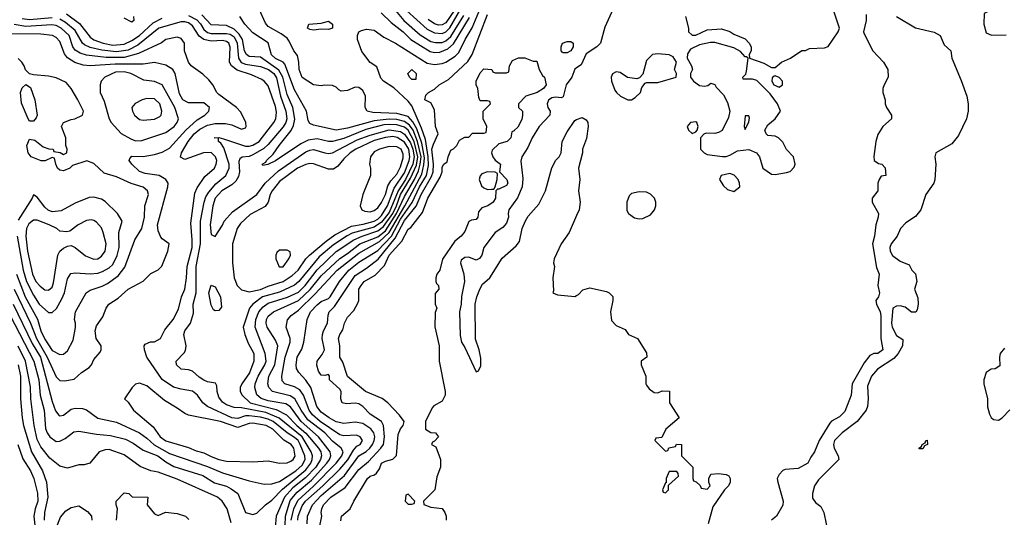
# Model space of a CAD drawing. Header units: inches. Extents: x 1793389 to 1900389, y 320802 to 470796.
# Tile 278 of 656: x 1837058 to 1842260, y 396764 to 399394. Entities that reach past the tile are written whole.
import ezdxf

# ---------------------------------------------------------------- set-up
doc = ezdxf.new("R2010")
doc.units = ezdxf.units.IN
doc.header["$MEASUREMENT"] = 0
doc.layers.add('B8339', color=7, linetype='Continuous')
doc.layers.add('B8349', color=7, linetype='Continuous')

msp = doc.modelspace()

# ---------------------------------------------------------------- linework, layer by layer
at = {"layer": 'B8339', "color": 2}
for points, elevation in [([(1838527.9, 396750), (1838529.8, 396770), (1838550, 396824.9), (1838567.4, 396850), (1838659.8, 396930), (1838750, 397018.3), (1838792.1, 397067.9), (1838820.8, 397119.2), (1838839.7, 397140.3), (1838856, 397150), (1838869.3, 397170), (1838857.2, 397190), (1838837.7, 397197.7), (1838770, 397194.3), (1838750, 397200.5), (1838645.1, 397270), (1838605.6, 397305.6), (1838587.4, 397330), (1838556.4, 397410), (1838537.6, 397437.6), (1838510, 397454.7), (1838459, 397470), (1838444.9, 397484.9), (1838442.4, 397510), (1838461, 397610), (1838486.6, 397690), (1838486, 397710), (1838465.6, 397770), (1838472.9, 397807.1), (1838492, 397830), (1838530, 397858.7), (1838616.6, 397943.4), (1838735.8, 398070), (1838850, 398160.2), (1838959, 398221), (1839010.3, 398269.7), (1839092.5, 398410), (1839182, 398578), (1839193.1, 398626.9), (1839195.9, 398664.1), (1839181.8, 398741.8), (1839156.7, 398816.7), (1839134.6, 398854.6), (1839110, 398882.7), (1839050, 398898.7), (1838923.3, 398903.3), (1838894, 398910), (1838883.7, 398930), (1838885.1, 398990), (1838870, 399019.3), (1838850, 399035.1), (1838830, 399038), (1838790, 399019), (1838756.4, 399016.4), (1838743.1, 399023.1), (1838730, 399038), (1838710, 399046), (1838668, 399048), (1838650, 399044), (1838610, 399049.2), (1838550, 399089.2), (1838534.5, 399130), (1838533.3, 399170), (1838525.2, 399205.2), (1838506, 399230), (1838481, 399281), (1838470, 399296), (1838439.7, 399319.7), (1838370, 399358), (1838356.1, 399376.1), (1838322.7, 399450)], 218), ([(1838577.4, 396730), (1838578, 396770), (1838604.4, 396830), (1838650, 396879.1), (1838774.1, 396985.9), (1838849.9, 397090.1), (1838887.5, 397112.5), (1838906.9, 397130), (1838922.3, 397150), (1838930.9, 397170), (1838933.3, 397190), (1838928.2, 397210), (1838912.8, 397232.8), (1838870, 397260.5), (1838830, 397267.6), (1838770, 397260.5), (1838730, 397269.7), (1838692, 397290), (1838650, 397320.5), (1838627.3, 397350), (1838595.4, 397450), (1838570, 397489.6), (1838532.3, 397530), (1838520.9, 397550), (1838518, 397570), (1838524.5, 397610), (1838547.9, 397652.1), (1838559.5, 397690), (1838577.2, 397810), (1838594.5, 397850), (1838630, 397888), (1838650, 397904.9), (1838690, 397920.7), (1838698, 397930), (1838747, 398010), (1838797.4, 398070), (1838850, 398112.7), (1838950, 398173.6), (1839021.6, 398250), (1839070, 398340.6), (1839131.4, 398428.6), (1839169.9, 398510.1), (1839206.3, 398570), (1839217.3, 398622.7), (1839216.4, 398670), (1839201.5, 398761.5), (1839181.3, 398821.3), (1839130, 398938), (1839110, 398962.9), (1839034, 399034), (1838979.3, 399070), (1838965.6, 399085.6), (1838944, 399144), (1838910, 399168), (1838865.6, 399225.6), (1838842, 399290), (1838842, 399310), (1838848.7, 399330), (1838863.2, 399336.8), (1838890, 399344), (1838930, 399338), (1838980.8, 399300.8), (1839044, 399270), (1839210, 399164.9), (1839250, 399157.1), (1839290, 399162.4), (1839310, 399170.4), (1839358.7, 399201.3), (1839378.7, 399221.3), (1839411.1, 399290), (1839449.1, 399350.9), (1839501.5, 399478.5)], 214), ([(1838967.7, 399430), (1839019.6, 399379.6), (1839084.4, 399330), (1839123.8, 399290), (1839225.6, 399225.6), (1839250, 399220.2), (1839278, 399222), (1839320.3, 399239.7), (1839350, 399265.7), (1839434.1, 399405.9)], 218), ([(1839043.1, 399443.1), (1839087, 399390), (1839173.4, 399313.4), (1839230, 399279.6), (1839253.8, 399273.8), (1839290, 399273.8), (1839310, 399282), (1839335.2, 399304.8), (1839404.4, 399415.6)], 222), ([(1839102.1, 399442.1), (1839210, 399344.2), (1839250, 399324), (1839290, 399320.2), (1839310, 399329.1), (1839330, 399351.6), (1839389.3, 399450.7)], 226), ([(1839355.3, 399444.7), (1839310, 399377.7), (1839290, 399366.5), (1839270, 399365.5), (1839250, 399372.6), (1839215.1, 399395.1)], 230), ([(1837006.5, 397830), (1837132.4, 397590), (1837158, 397490), (1837165.2, 397410), (1837186.3, 397330), (1837193.5, 397233.5), (1837202.4, 397210), (1837216.3, 397190), (1837250, 397164.9), (1837270, 397167.3), (1837298.3, 397181.7), (1837344.1, 397215.9), (1837370, 397218.8), (1837462.9, 397202.9), (1837536.9, 397196.9), (1837616.5, 397176.5), (1837657, 397157), (1837710, 397119.5), (1837787.3, 397090), (1837830, 397057.6), (1837872.9, 397032.9), (1838026.1, 396986.1), (1838086.2, 396946.2), (1838150, 396928.5), (1838175.4, 396915.4), (1838210.5, 396890), (1838250.6, 396790.6), (1838290, 396778.8), (1838310, 396786), (1838356, 396830), (1838390, 396855.5), (1838446.1, 396913.9), (1838570, 397014.7), (1838596.5, 397050), (1838603.1, 397070), (1838604.2, 397090), (1838598.5, 397110), (1838549.8, 397190), (1838428.1, 397288.1), (1838357.9, 397317.9), (1838230, 397342.7), (1838190, 397345.1), (1838150, 397358.7), (1838130, 397372.3), (1838110, 397399), (1838100.9, 397430), (1838099.3, 397459.3), (1838092.9, 397472.9), (1838050, 397480.9), (1838030, 397489.4), (1838005.3, 397505.3), (1837970, 397537.2), (1837950, 397543.7), (1837910, 397546.6), (1837886.6, 397570), (1837885.2, 397590), (1837927, 397633), (1837934.2, 397645.8), (1837937, 397670), (1837924.5, 397730), (1837929.5, 397750), (1837959.6, 397790), (1837976.1, 397843.9), (1837975.1, 397890), (1837989.7, 397950), (1837990.9, 398090), (1838012.1, 398210), (1838012.1, 398330), (1838032.1, 398430), (1838041.7, 398458.3), (1838057.3, 398482.7), (1838093.5, 398526.5), (1838147.3, 398570), (1838165.1, 398610), (1838164.4, 398630), (1838136.9, 398716.9), (1838120.9, 398740.9), (1838108.7, 398750), (1838107.3, 398767.3), (1838086, 398770), (1838109, 398771), (1838135.3, 398764.7), (1838250, 398726.3), (1838270, 398724.9), (1838290, 398730.3), (1838323.6, 398750), (1838400.7, 398850), (1838411.3, 398870), (1838414.2, 398905.8), (1838410, 398935.3), (1838370, 399044), (1838350, 399069.3), (1838337.2, 399077.2), (1838282.7, 399102.7), (1838207, 399127), (1838176.2, 399150), (1838165.6, 399170), (1838169.6, 399249.6), (1838162.9, 399270), (1838150, 399278.9), (1838130, 399283.5), (1838070, 399280.4), (1838030, 399289.7), (1838006.7, 399306.7), (1837970, 399361.3), (1837950, 399376.8), (1837930, 399383.1), (1837910, 399383.1), (1837793, 399350), (1837681.5, 399258.5), (1837630, 399233.3), (1837570, 399225), (1837492.3, 399232.3), (1837430, 399246.2), (1837400.9, 399260.9), (1837389.7, 399270), (1837350, 399336.9), (1837300, 399380), (1837270, 399397.4)], 234), ([(1837230, 399403.7), (1837110, 399393.3), (1837070, 399398.5)], 234), ([(1837304.7, 399424.7), (1837374.2, 399374.2), (1837430, 399301.3), (1837450, 399288.4), (1837498, 399270), (1837550, 399258.9), (1837610, 399264.8), (1837650, 399283.5), (1837690, 399311.1), (1837762.4, 399377.6), (1837810, 399402.3)], 230), ([(1837658.8, 399410), (1837661, 399390), (1837650, 399381.2), (1837610, 399402.7)], 226), ([(1837950, 399415.7), (1837993.6, 399393.6), (1838012.3, 399372.3), (1838030, 399342), (1838050, 399326.4), (1838070, 399321.2), (1838150, 399321.5), (1838170, 399316.8), (1838190, 399302.7), (1838206.5, 399270), (1838214.5, 399190), (1838228.4, 399168.4), (1838250, 399159.3), (1838330, 399146.6), (1838373, 399130), (1838399.8, 399110), (1838413.7, 399086.3), (1838435.9, 398990), (1838463.5, 398910), (1838468.5, 398870), (1838463.1, 398850), (1838450, 398828.5), (1838370, 398733.7), (1838346.9, 398713.1), (1838290, 398679), (1838270, 398671.6), (1838233.3, 398666.7), (1838221.1, 398658.9), (1838215.9, 398644.1), (1838219.7, 398590), (1838214.2, 398565.8), (1838200.1, 398539.9), (1838179.3, 398520.7), (1838125.6, 398490), (1838089.7, 398450), (1838078, 398410), (1838064.2, 398310), (1838070, 398258), (1838090, 398248), (1838130, 398308.7), (1838137.3, 398330), (1838181.8, 398378.2), (1838310, 398469.6), (1838354, 398530), (1838425.1, 398594.9), (1838570, 398695.8), (1838590, 398705.1), (1838610, 398708), (1838670, 398689.6), (1838690, 398686.3), (1838710, 398689.7), (1838841.6, 398758.4), (1838910, 398784.6), (1839010, 398811.4), (1839070, 398803.5), (1839090, 398789.8), (1839123, 398743), (1839135, 398710), (1839142, 398670), (1839134.8, 398630), (1839096.2, 398550), (1839056.9, 398490), (1839010, 398374.7), (1838970, 398323.8), (1838930, 398298), (1838814.9, 398265.1), (1838788, 398252), (1838716.4, 398203.6), (1838640, 398140), (1838532.6, 398010), (1838510, 397990.3), (1838430, 397953.8), (1838340.7, 397930), (1838288.7, 397891.3), (1838271.6, 397870), (1838238.4, 397770), (1838247, 397730), (1838264.2, 397684.2), (1838294.7, 397630), (1838295.1, 397590), (1838272.5, 397527.5), (1838231.8, 397470), (1838222.7, 397450), (1838222.7, 397430), (1838232.3, 397410), (1838276.2, 397370), (1838413.5, 397333.5), (1838466.7, 397306.7), (1838522, 397250), (1838569.4, 397209.4), (1838636.8, 397130), (1838648.6, 397110), (1838652.1, 397090), (1838646.4, 397070), (1838622.4, 397030), (1838567.8, 396972.2), (1838500.6, 396919.4), (1838456.4, 396870), (1838413, 396770), (1838407.8, 396710)], 230), ([(1838460.8, 396720.8), (1838462, 396770), (1838487.5, 396852.5), (1838523.1, 396896.9), (1838599, 396961), (1838680.4, 397050), (1838695.1, 397070), (1838701.7, 397090), (1838698.3, 397110), (1838636.4, 397190), (1838545.6, 397270), (1838489, 397349), (1838463.8, 397363.8), (1838370, 397380.3), (1838333.1, 397393.1), (1838311.1, 397411.1), (1838299.7, 397450), (1838302, 397470), (1838317.7, 397510), (1838353.7, 397570), (1838360.4, 397590), (1838354.7, 397630), (1838301.7, 397770), (1838305.3, 397810), (1838320.4, 397850), (1838343.3, 397876.7), (1838370, 397895.6), (1838473, 397927), (1838530, 397953.8), (1838566.4, 397990), (1838630, 398071.6), (1838730, 398169), (1838823.6, 398230), (1838867.6, 398250), (1838950, 398277.6), (1838979.1, 398300.9), (1839030, 398370.2), (1839049.4, 398410), (1839070, 398470.2), (1839123.1, 398556.9), (1839154.1, 398625.9), (1839160.8, 398670), (1839141.4, 398750), (1839110, 398809.8), (1839090, 398826.5), (1839050, 398838.1), (1839010, 398840.9), (1838982.4, 398837.6), (1838886.6, 398813.4), (1838770, 398766.6), (1838710, 398749.7), (1838690, 398749.7), (1838630, 398764.4), (1838582.2, 398757.8), (1838542.6, 398737.4), (1838410, 398647.3), (1838368.7, 398628.7), (1838343.1, 398623.1), (1838338, 398630), (1838359, 398641), (1838362, 398650), (1838396.9, 398683.1), (1838427.8, 398730), (1838491.8, 398808.2), (1838504.4, 398835.6), (1838511.9, 398868.1), (1838501.5, 398930), (1838470, 398999.3), (1838448.1, 399090), (1838427.6, 399127.6), (1838330, 399196.2), (1838270, 399199.7), (1838255.6, 399210), (1838246, 399230), (1838235.3, 399290), (1838217.8, 399317.8), (1838190, 399343.9), (1838150, 399364), (1838070, 399366.9), (1838020.2, 399420.2)], 226), ([(1838491.6, 396750), (1838505.7, 396810), (1838526.6, 396853.4), (1838610, 396929.1), (1838729.8, 397050), (1838760.5, 397090), (1838767.6, 397110), (1838757, 397130), (1838710, 397166.6), (1838669.7, 397210), (1838579.4, 397279.4), (1838544.1, 397330), (1838510.7, 397390.7), (1838486, 397406), (1838392.7, 397430), (1838373.6, 397450), (1838368, 397470), (1838374.3, 397510), (1838405.7, 397570), (1838421.6, 397670), (1838410, 397701.2), (1838365.6, 397770), (1838359.6, 397790), (1838361.6, 397810), (1838370, 397826.8), (1838399.3, 397850), (1838530, 397910.2), (1838592.2, 397967.8), (1838650, 398040.9), (1838748.4, 398131.6), (1838790, 398158.5), (1838855.1, 398210), (1838950, 398247.1), (1838990, 398278), (1839049.4, 398370), (1839090, 398460.2), (1839142.8, 398550), (1839164.3, 398595.7), (1839173.7, 398630), (1839178, 398670), (1839160.1, 398750), (1839136.4, 398810), (1839116.9, 398836.9), (1839090, 398856.2), (1839050, 398866.3), (1839010, 398868.5), (1838930, 398859.8), (1838790, 398821.1), (1838730, 398809.7), (1838610, 398836), (1838590, 398845.2), (1838581.5, 398861.5), (1838572.3, 398910), (1838510, 399023.7), (1838458.9, 399158.9), (1838449.7, 399169.7), (1838410, 399189.7), (1838388.9, 399208.9), (1838371.1, 399271.1), (1838290, 399324.5), (1838246.6, 399370), (1838220.7, 399410)], 222), ([(1838641.7, 396710), (1838654.7, 396770), (1838651.3, 396790), (1838654.7, 396810), (1838663.5, 396830), (1838701.6, 396870), (1838778.2, 396921.8), (1838850, 397016.4), (1838900.1, 397059.9), (1838966, 397130), (1838979.7, 397150), (1838985.4, 397190), (1838979.6, 397250), (1838969.4, 397270), (1838908.8, 397308.8), (1838870, 397349.5), (1838850, 397363.6), (1838830, 397367.8), (1838784.8, 397364.8), (1838762, 397370), (1838755.1, 397390), (1838756.4, 397430), (1838750, 397442), (1838695.1, 397490), (1838695.1, 397510), (1838690, 397519), (1838670, 397514), (1838650, 397515.3), (1838637, 397537), (1838628.1, 397568.1), (1838629.7, 397590), (1838655.2, 397624.8), (1838667.4, 397650), (1838655.6, 397710), (1838657.3, 397730), (1838662.3, 397750), (1838683.5, 397790), (1838687.2, 397832.8), (1838693.6, 397850), (1838720.9, 397879.1), (1838830, 398042.6), (1838890, 398080.3), (1838951.1, 398128.9), (1839041, 398239), (1839090, 398333.4), (1839151.7, 398408.3), (1839178.6, 398470), (1839234, 398566), (1839242.2, 398590), (1839244.9, 398630), (1839236.1, 398710), (1839243.5, 398736.5), (1839269.4, 398790), (1839254.5, 398830), (1839250, 398918), (1839230, 398955.3), (1839198, 398970), (1839204, 398996), (1839218, 399010), (1839250, 399026.8), (1839274, 399050), (1839322.9, 399077.1), (1839426.1, 399173.9), (1839447.8, 399210), (1839530, 399421)], 210), ([(1837022.8, 397890), (1837122.8, 397682.8), (1837168.2, 397610), (1837230, 397376), (1837247.6, 397327.6), (1837264.9, 397304.9), (1837270, 397300.7), (1837290, 397304.9), (1837330, 397336), (1837350, 397341), (1837390, 397339.1), (1837410, 397333), (1837470, 397287.7), (1837570, 397266.4), (1837690, 397210.4), (1837730, 397182.4), (1837767.7, 397147.7), (1837850, 397101.3), (1838050, 397032.7), (1838130, 396998.7), (1838270, 396957.1), (1838350, 396938.8), (1838390, 396940.5), (1838430, 396954), (1838517.4, 397010), (1838550, 397040.3), (1838565.6, 397070), (1838563.8, 397090), (1838539.8, 397150), (1838528.6, 397170), (1838510, 397185.8), (1838471.1, 397211.1), (1838397.7, 397270), (1838370, 397283.2), (1838330, 397293.7), (1838270, 397301.1), (1838250, 397301.4), (1838210, 397286.2), (1838179.3, 397290), (1838049.2, 397350), (1838026, 397370), (1837998, 397410), (1837970, 397431.8), (1837910, 397440.7), (1837870, 397452), (1837810, 397492.7), (1837729.3, 397610), (1837717.2, 397650), (1837715.3, 397670), (1837721.2, 397678.8), (1837749.1, 397690.9), (1837770, 397691), (1837802, 397710), (1837824.1, 397755.9), (1837869.2, 397810), (1837896.3, 397863.7), (1837912.8, 397930), (1837929.6, 397970), (1837939.7, 398030), (1837942, 398090), (1837968.2, 398190), (1837969.7, 398230), (1837961.7, 398318.3), (1837982.4, 398477.6), (1837995.1, 398504.9), (1838035.1, 398564.9), (1838086.6, 398610), (1838096.2, 398630), (1838098.7, 398650), (1838091.6, 398670), (1838070, 398691.5), (1838028.7, 398691.3), (1837930, 398656), (1837907.2, 398667.2), (1837912.7, 398690), (1837948.2, 398750), (1837978.9, 398790), (1838010, 398815.6), (1838050, 398836.1), (1838090, 398845.2), (1838145.1, 398845.1), (1838178, 398838), (1838230, 398816), (1838250, 398822), (1838254, 398830), (1838253.2, 398850), (1838225.6, 398905.6), (1838204, 398930), (1838110, 398999.3), (1838099.3, 399010), (1838079, 399050), (1838056.5, 399076.5), (1838026, 399106), (1837964, 399150), (1837949, 399170), (1837928, 399230), (1837928, 399270), (1837910, 399295.3), (1837890, 399302), (1837830, 399288.7), (1837807.7, 399272.3), (1837685.4, 399214.6), (1837610, 399193.5), (1837514.3, 399194.3), (1837410, 399206.2), (1837377.1, 399217.1), (1837350, 399233.3), (1837337.7, 399250), (1837318.3, 399310), (1837276.3, 399350), (1837250, 399363.9), (1837227.4, 399367.4), (1837090, 399357.7), (1837029, 399369)], 238), ([(1837029.2, 397970), (1837115.5, 397790), (1837145.6, 397710), (1837202.9, 397610), (1837250, 397506.8), (1837270, 397487.7), (1837294.2, 397485.8), (1837346, 397494), (1837384, 397530), (1837424.8, 397555.2), (1837437.2, 397570), (1837450, 397598), (1837483.1, 397636.9), (1837488.7, 397650), (1837488.7, 397670), (1837461.2, 397710), (1837456, 397750), (1837464.1, 397775.9), (1837496.5, 397823.5), (1837514, 397870), (1837529.2, 397890), (1837577.2, 397922.8), (1837630, 397970.7), (1837710, 398012), (1837750, 398052), (1837790, 398072), (1837808.9, 398091.1), (1837841.2, 398170), (1837848, 398210), (1837810, 398235.3), (1837804.1, 398244.1), (1837790, 398278), (1837785.1, 398310), (1837840.9, 398510), (1837842.7, 398530), (1837829.2, 398550), (1837794, 398570), (1837720.7, 398580.7), (1837690, 398592), (1837649.4, 398630), (1837636, 398650), (1837640.1, 398659.9), (1837650, 398672.4), (1837710, 398670.4), (1837770, 398681.3), (1837810, 398694.4), (1837850, 398714.4), (1837935.1, 398810), (1837995.5, 398864.5), (1838036, 398890), (1838057.2, 398910), (1838061.2, 398930), (1838030, 398954), (1837950, 398954), (1837919.3, 398970), (1837901.7, 399001.7), (1837878.4, 399110), (1837866, 399130), (1837830, 399153.6), (1837770, 399167.6), (1837710, 399159.7), (1837561.5, 399158.5), (1837429.5, 399149.5), (1837392.9, 399152.9), (1837348.2, 399168.2), (1837310, 399192), (1837293.7, 399213.7), (1837270, 399279.3), (1837250, 399300.7), (1837231, 399311), (1837170, 399318), (1837010, 399318.7)], 242), ([(1837040.7, 398050), (1837087.1, 397930), (1837151.1, 397811.1), (1837170.2, 397750.2), (1837190, 397706), (1837230, 397646), (1837270, 397625.5), (1837290, 397626.8), (1837310, 397644.7), (1837340.1, 397699.9), (1837352.1, 397767.9), (1837352.3, 397790), (1837346.6, 397810), (1837352, 397850), (1837409.3, 397950), (1837430, 397965.5), (1837494.2, 397985.8), (1837520.8, 397999.2), (1837578.7, 398041.3), (1837613.4, 398086.6), (1837665.6, 398230), (1837702.4, 398290), (1837716.3, 398350), (1837719.5, 398410), (1837738, 398470), (1837732.7, 398490), (1837709.5, 398509.5), (1837647.5, 398527.5), (1837570, 398564), (1837503.7, 398583.7), (1837450, 398634), (1837412.7, 398647.3), (1837336.9, 398623.1), (1837322, 398610), (1837290, 398595.3), (1837270, 398598), (1837258, 398610), (1837248, 398630), (1837242, 398662), (1837230, 398666), (1837191.6, 398648.4), (1837171.6, 398648.4), (1837118, 398670), (1837102, 398690), (1837095.3, 398730), (1837110, 398762), (1837138, 398758), (1837182, 398722), (1837211.6, 398711.6), (1837234, 398710), (1837238, 398698), (1837271.6, 398691.6), (1837290, 398682), (1837306, 398690), (1837308, 398710), (1837302, 398730), (1837301.2, 398770), (1837279, 398830), (1837290, 398850.8), (1837330, 398867.3), (1837349.4, 398870.6), (1837388.7, 398890), (1837394, 398910), (1837365.2, 398970), (1837329.4, 399030), (1837302.9, 399062.9), (1837250, 399086.6), (1837210, 399095.1), (1837130, 399102), (1837108.7, 399108.7), (1837089, 399129), (1837082, 399150), (1837068.7, 399170), (1837050, 399188.7)], 246), ([(1838754, 396746), (1838758, 396770), (1838804, 396810), (1838822.7, 396850), (1838896, 396970), (1838910, 396982), (1838931.7, 396988.3), (1838942.9, 396997.1), (1838958.7, 397021.3), (1838970, 397050.6), (1838990, 397060.7), (1839029.1, 397070.9), (1839048.9, 397091.1), (1839057.5, 397202.5), (1839070, 397231.3), (1839084, 397250), (1839088.7, 397270), (1839064.1, 397304.1), (1839002, 397370), (1838972.1, 397392.1), (1838884, 397430), (1838790, 397508), (1838764.7, 397584.7), (1838749, 397610), (1838749.2, 397670), (1838742, 397710), (1838748.7, 397730), (1838764.7, 397755.3), (1838774, 397790), (1838790, 397822), (1838822.7, 397857.3), (1838844.7, 397895.3), (1838849, 397910), (1838849.3, 397970), (1838861.2, 397990), (1838877.2, 398010), (1838935.9, 398044.1), (1838984.7, 398095.3), (1839010, 398150.3), (1839076.3, 398223.7), (1839110, 398286.8), (1839124.1, 398295.9), (1839185.1, 398374.9), (1839214.5, 398450), (1839278.7, 398561.3), (1839289.6, 398590), (1839290, 398614), (1839298, 398630), (1839316.5, 398643.5), (1839321.2, 398670), (1839335.3, 398704.7), (1839350, 398712), (1839368, 398730), (1839382, 398758), (1839410, 398774), (1839430, 398774), (1839450, 398794), (1839510, 398794), (1839522, 398798), (1839526, 398830), (1839506, 398870), (1839506, 398910), (1839546, 398950), (1839542, 398962), (1839530, 398966), (1839490, 398966), (1839483.1, 398983.1), (1839478, 399030), (1839468.7, 399050), (1839468.7, 399070), (1839490, 399114), (1839510, 399134), (1839551.6, 399131.6), (1839558, 399118), (1839570, 399114), (1839630, 399114), (1839642, 399118), (1839646, 399150), (1839662, 399178), (1839692.7, 399192.7), (1839727.3, 399192.7), (1839770, 399174), (1839790, 399174), (1839802, 399130), (1839819.6, 399099.6), (1839831, 399091), (1839838.8, 399050), (1839824.7, 399030), (1839791.3, 399010), (1839732, 398990), (1839694, 398950), (1839694, 398930), (1839714, 398910), (1839714, 398890), (1839710, 398866), (1839690, 398826), (1839671.1, 398808.9), (1839670, 398806), (1839658, 398802), (1839652, 398770), (1839634, 398750), (1839590, 398738), (1839554.8, 398705.2), (1839550.8, 398690), (1839557.3, 398670), (1839570, 398651), (1839598, 398630), (1839592, 398590), (1839631, 398550), (1839636, 398530), (1839630, 398518), (1839590, 398498), (1839582, 398498), (1839574, 398490), (1839571.3, 398450), (1839558.8, 398430), (1839531, 398410), (1839499.6, 398400.4), (1839481, 398379), (1839478, 398350), (1839470, 398338), (1839444.7, 398335.3), (1839431.6, 398328.4), (1839410, 398275.3), (1839390, 398249.4), (1839355.9, 398224.1), (1839291.1, 398128.9), (1839278, 398070), (1839261, 398050), (1839256, 398030), (1839256, 398010), (1839259.6, 397999.6), (1839271.3, 397990), (1839272, 397970), (1839252.7, 397947.3), (1839252, 397890), (1839262, 397870), (1839252.7, 397847.3), (1839251.1, 397771.1), (1839274.8, 397670), (1839274.8, 397590), (1839306, 397430), (1839306, 397410), (1839290, 397378), (1839246.4, 397353.6), (1839236.9, 397343.1), (1839202, 397270), (1839202, 397230), (1839230, 397212), (1839254, 397210), (1839271.3, 397190), (1839250, 397166), (1839238, 397162), (1839234, 397150), (1839256, 397136), (1839274.8, 397090), (1839281, 397070), (1839281, 397030), (1839262.5, 396977.5), (1839251, 396910), (1839192, 396850), (1839192.7, 396832.7), (1839230, 396818), (1839290, 396811.3), (1839304.7, 396790), (1839310.6, 396770.6), (1839310.7, 396750)], 206), ([(1840000, 399139.1), (1839990, 399132.3), (1839975.5, 399090), (1839944.4, 399050), (1839930, 398986), (1839918.8, 398981.2), (1839890, 398984.5), (1839870, 398981.3), (1839851.9, 398968.1), (1839844.9, 398950), (1839848.4, 398930), (1839860.5, 398910), (1839858.8, 398890), (1839801.6, 398830), (1839766, 398770), (1839742, 398718), (1839710.7, 398670), (1839705.8, 398645.8), (1839715.6, 398555.6), (1839712.4, 398510), (1839687.7, 398452.3), (1839641.6, 398390), (1839638, 398370), (1839640.5, 398350), (1839630, 398319), (1839610, 398296), (1839570, 398269), (1839510.8, 398190), (1839498.8, 398150), (1839487.5, 398132.5), (1839470, 398124), (1839430, 398138.7), (1839410, 398138), (1839390, 398124), (1839386, 398110), (1839404, 398050), (1839407.3, 398010), (1839391.1, 397931.1), (1839390.8, 397890), (1839380.7, 397850), (1839384.5, 397724.5), (1839391.3, 397690), (1839410, 397662), (1839470, 397534), (1839482, 397538), (1839494.6, 397565.4), (1839494.6, 397605.4), (1839485.2, 397650), (1839465.6, 397705.6), (1839464, 397890), (1839473.2, 397930), (1839489.3, 397970.7), (1839503.7, 397996.3), (1839542, 398030), (1839607, 398133), (1839680.2, 398199.8), (1839698, 398222), (1839713.2, 398290), (1839729.5, 398330.5), (1839744.8, 398355.2), (1839800.9, 398419.1), (1839836, 398490), (1839869.6, 398610.4), (1839890, 398651.3), (1839908.7, 398670), (1839918, 398690), (1839924, 398750), (1839950, 398802), (1839990, 398862), (1840000, 398866)], 210), ([(1837043.6, 398250), (1837075.2, 398070), (1837093.2, 398010), (1837130, 397938), (1837160.4, 397890), (1837210, 397846.8), (1837230, 397846), (1837251.7, 397868.3), (1837280.8, 397919.2), (1837293.6, 397950), (1837310, 398024.7), (1837327.6, 398052.4), (1837350, 398056.3), (1837430.4, 398050.4), (1837470, 398055.3), (1837495.8, 398064.2), (1837530, 398082.4), (1837550, 398100.5), (1837572.9, 398147.1), (1837582.6, 398190), (1837582, 398270), (1837599, 398330), (1837575.3, 398370), (1837510, 398434), (1837490, 398445.2), (1837450, 398456), (1837425.2, 398454.8), (1837350, 398424), (1837276.4, 398383.6), (1837230, 398378.4), (1837208.3, 398388.3), (1837190, 398403.7), (1837150, 398455.3), (1837130, 398468), (1837122.8, 398450), (1837050, 398335.1)], 250), ([(1840000, 398359.3), (1839961, 398270), (1839918.8, 398210), (1839881, 398130), (1839878.8, 398110), (1839882.8, 398090), (1839874.8, 398030), (1839878, 397962), (1839874, 397950), (1839899.6, 397939.6), (1839990, 397931), (1840000, 397936)], 210), ([(1838175.1, 396735.1), (1838153.4, 396810), (1838127.3, 396850), (1838102.8, 396870), (1837890, 396966), (1837790, 397002.4), (1837750, 397010.5), (1837693.4, 397033.4), (1837610, 397094.8), (1837530, 397122.8), (1837510, 397121), (1837478, 397110), (1837429.1, 397050.9), (1837398, 397042), (1837370, 397041), (1837310, 397024), (1837270, 397034.8), (1837216.7, 397076.7), (1837170, 397136.3), (1837150, 397176), (1837134.6, 397250), (1837116.5, 397390), (1837114.4, 397454.4), (1837088, 397590), (1837049.4, 397669.4)], 230), ([(1837050.2, 397570), (1837061.3, 397510), (1837062.7, 397390), (1837070.3, 397290), (1837078, 397250), (1837119.6, 397110), (1837178.7, 397010), (1837198.7, 396950), (1837206.5, 396870), (1837188.9, 396790), (1837187.2, 396750)], 226), ([(1837048.5, 397150), (1837074, 397074), (1837115.3, 397010), (1837131.8, 396970), (1837151.3, 396891.3), (1837154, 396850), (1837140.2, 396810), (1837132.9, 396770), (1837149.1, 396629.1)], 222), ([(1837568.7, 396750), (1837575.3, 396810), (1837568, 396830), (1837568, 396850), (1837610, 396894), (1837634, 396890), (1837652, 396872), (1837734, 396870), (1837732, 396830), (1837770, 396782), (1837790, 396774), (1837828.7, 396791.3), (1837890, 396784.7), (1837934, 396770), (1837952, 396752)], 226), ([(1837250, 396706.8), (1837274, 396766), (1837300.6, 396799.4), (1837330, 396815.8), (1837370, 396824.4), (1837415.5, 396795.5), (1837436.3, 396770), (1837438, 396750)], 226)]:
    msp.add_lwpolyline(points, dxfattribs=dict(at, elevation=elevation))
for points, elevation in [([(1838690, 399342.7), (1838650, 399344), (1838610, 399339), (1838590, 399342), (1838578, 399350), (1838586, 399370), (1838650, 399374.8), (1838690, 399386), (1838710.8, 399370), (1838710, 399349.3)], 214), ([(1839930, 399218), (1839923.1, 399223.1), (1839918, 399230), (1839918, 399250), (1839926, 399270), (1839950, 399278), (1839970, 399278), (1839982, 399270), (1839982, 399250), (1839970, 399229), (1839950, 399218)], 206), ([(1837610, 399118.5), (1837563.2, 399116.8), (1837506.8, 399090), (1837487.7, 399070), (1837482, 399050), (1837482.8, 399010), (1837503.5, 398963.5), (1837530.9, 398870.9), (1837541, 398850), (1837593.2, 398793.2), (1837644.1, 398764.1), (1837670, 398754), (1837703.7, 398756.3), (1837730, 398764), (1837830, 398797.1), (1837874, 398830), (1837889.6, 398850), (1837897, 398870), (1837876.9, 398930), (1837810, 399049.2), (1837770, 399067), (1837713.8, 399073.8), (1837645.2, 399110)], 246), ([(1839130, 399078), (1839118, 399090), (1839108, 399110), (1839129.4, 399130.6), (1839153, 399110), (1839150, 399078)], 210), ([(1837110, 398858), (1837102, 398870), (1837066.6, 398953.4), (1837062.7, 399010), (1837070, 399034), (1837090, 399052), (1837115.3, 399035.3), (1837137.3, 398970), (1837150.8, 398889.2), (1837145.4, 398874.6), (1837130, 398858)], 246), ([(1837730, 398977.6), (1837704.7, 398970), (1837668.2, 398951.8), (1837650.8, 398930), (1837654, 398910), (1837664.9, 398890), (1837690, 398867.3), (1837710, 398863), (1837770, 398868.4), (1837798.3, 398881.7), (1837806, 398890), (1837809.5, 398910), (1837798.4, 398950), (1837770, 398975.6)], 250), ([(1839030, 398776.1), (1838990, 398771.8), (1838930, 398755.3), (1838833.4, 398710), (1838803, 398690), (1838770, 398659.5), (1838739.2, 398620.8), (1838715.2, 398604.8), (1838690, 398603.7), (1838610, 398632), (1838590, 398634), (1838570, 398629.6), (1838525.5, 398610), (1838430, 398539.6), (1838392.2, 398490), (1838381.3, 398470), (1838370.4, 398429.6), (1838354, 398406), (1838276.1, 398363.9), (1838223.8, 398316.2), (1838206.7, 398290), (1838182.4, 398210), (1838182.4, 398110), (1838190.4, 398030.4), (1838207.3, 397990), (1838230, 397967.3), (1838270, 397955.8), (1838330, 397968.1), (1838370, 397986), (1838449.4, 398010), (1838497.5, 398042.5), (1838529.6, 398070), (1838569.7, 398130), (1838589.7, 398150), (1838676.5, 398223.5), (1838723.5, 398256.5), (1838810, 398303.2), (1838873.3, 398313.3), (1838930, 398329.3), (1838950, 398340.7), (1838970, 398359.7), (1839001.4, 398410), (1839037.1, 398502.9), (1839090, 398584), (1839116.1, 398650), (1839118.9, 398670), (1839113.3, 398710), (1839090, 398747.6), (1839051.9, 398771.9)], 234), ([(1839010, 398724.2), (1838958, 398710), (1838930, 398695.1), (1838910.8, 398670), (1838906, 398630), (1838911.1, 398608.9), (1838911, 398570), (1838870.8, 398470), (1838856, 398410), (1838864.7, 398390), (1838881.6, 398381.6), (1838910, 398379.1), (1838930, 398386), (1838950, 398400.5), (1838970, 398428), (1838989.6, 398470), (1839003.1, 398516.9), (1839018, 398542), (1839050, 398578.4), (1839070, 398616.3), (1839084.4, 398664.4), (1839083.3, 398683.3), (1839072.8, 398710), (1839050, 398723)], 238), ([(1839530, 398589.4), (1839499.8, 398580.2), (1839490.7, 398569.3), (1839486, 398550), (1839496.8, 398516.8), (1839510, 398504.7), (1839530, 398496), (1839550, 398498), (1839562, 398498), (1839569.1, 398510.9), (1839581.2, 398550), (1839582, 398582), (1839569, 398589)], 206), ([(1837435.5, 398335.5), (1837410, 398332.3), (1837366, 398310), (1837322.8, 398277.2), (1837307.1, 398272.9), (1837270, 398277.2), (1837254, 398290), (1837213.2, 398310), (1837150, 398334.5), (1837130, 398334.5), (1837105.4, 398314.6), (1837093.7, 398290), (1837090.3, 398250), (1837099, 398170), (1837124.9, 398050), (1837142.6, 398010), (1837165.1, 397985.1), (1837190, 397966), (1837210, 397965.5), (1837230, 397981), (1837237.1, 398002.9), (1837258.4, 398150), (1837270, 398170.8), (1837290, 398186.8), (1837310, 398198), (1837330, 398201), (1837350, 398191), (1837406.2, 398146.2), (1837450, 398128), (1837470, 398130.7), (1837490, 398144), (1837509.3, 398170), (1837514, 398210), (1837499.5, 398270), (1837490, 398294), (1837464.1, 398324.1), (1837450, 398333.2)], 254), ([(1838470, 398175.3), (1838430, 398175.3), (1838416.9, 398163.1), (1838411.3, 398150), (1838411.3, 398130), (1838427.9, 398087.9), (1838450, 398087.3), (1838479, 398130), (1838488, 398150), (1838487.3, 398167.3)], 238), ([(1838090, 397855.3), (1838081.2, 397861.2), (1838070, 397886), (1838057.2, 397950), (1838070, 397992), (1838090, 397982), (1838118.8, 397930), (1838124.7, 397875.3), (1838110, 397858)], 230), ([(1837690, 397474), (1837670, 397468.7), (1837651.3, 397450), (1837612, 397390), (1837630, 397372), (1837658.8, 397330), (1837762.3, 397242.3), (1837800.5, 397190), (1837830, 397168.5), (1837950, 397132.7), (1837990, 397114.9), (1838030, 397106), (1838070, 397084.9), (1838110, 397070.4), (1838150, 397061.6), (1838290, 397058.4), (1838370, 397062), (1838430, 397050.6), (1838470, 397053), (1838490, 397060.5), (1838502.7, 397070), (1838512.5, 397087.5), (1838506, 397130), (1838491.5, 397150), (1838452.5, 397172.5), (1838394.3, 397230), (1838359.3, 397250), (1838290, 397261.7), (1838270, 397259.7), (1838210, 397239.1), (1838119, 397270), (1837950, 397303.7), (1837930, 397312.3), (1837890, 397342), (1837822, 397382), (1837730, 397459)], 242), ([(1839110, 396886), (1839098, 396882), (1839094, 396850), (1839110, 396834), (1839130, 396834), (1839142, 396838), (1839146, 396850)], 206)]:
    msp.add_lwpolyline(points, close=True, dxfattribs=dict(at, elevation=elevation))
at = {"layer": 'B8349', "color": 2}
for points, elevation in [([(1840558.1, 400000), (1840538.3, 399961.7), (1840490, 399892.3), (1840464.8, 399835.2), (1840447.2, 399810), (1840439.5, 399790), (1840424.4, 399710), (1840394.3, 399645.7), (1840368.9, 399611.1), (1840322.4, 399577.6), (1840270, 399549.2), (1840248.9, 399511.1), (1840201.6, 399470), (1840150, 399355.3), (1840126.8, 399270), (1840106.8, 399250), (1840050, 399214), (1840024.4, 399155.6), (1840000, 399139.1)], 210), ([(1840574.8, 399410), (1840591.3, 399350), (1840592, 399330), (1840610, 399312), (1840630, 399312), (1840690, 399341), (1840765.4, 399345.4), (1840810, 399331.3), (1840830, 399318), (1840890, 399292), (1840912, 399270), (1840922, 399250), (1840922, 399230), (1840912, 399210), (1840914, 399190), (1840990, 399164.7), (1841030, 399142), (1841050, 399142), (1841082, 399170), (1841129.4, 399190.6), (1841190, 399231.3), (1841210, 399232), (1841230, 399242), (1841310, 399244.7), (1841330, 399252), (1841382, 399330), (1841388.7, 399350), (1841355.3, 399450)], 214), ([(1842330, 399468), (1842250, 399478), (1842234, 399470), (1842210, 399446), (1842190, 399446), (1842152.7, 399427.3), (1842151.3, 399370), (1842164.7, 399324.7), (1842191.6, 399311.6), (1842270, 399314)], 222), ([(1841530, 399422), (1841530.3, 399389.7), (1841516, 399330), (1841519.8, 399319.8), (1841564.7, 399230), (1841622, 399170), (1841644.7, 399130), (1841646, 399090), (1841624.7, 399050), (1841618, 399030), (1841618, 399010), (1841630.9, 398970.9), (1841631.3, 398950), (1841638, 398930), (1841664.7, 398890), (1841664.7, 398870), (1841618, 398830), (1841592.5, 398787.5), (1841580.7, 398750), (1841570.8, 398670.8), (1841572, 398650), (1841594.8, 398634.8), (1841612, 398630), (1841630, 398612), (1841634, 398570), (1841610, 398568), (1841598, 398550), (1841591, 398530), (1841591, 398490), (1841561, 398450), (1841561, 398430), (1841596, 398370), (1841594, 398350), (1841580.7, 398310), (1841574, 398250), (1841564, 398210), (1841584.9, 398084.9), (1841598, 398050), (1841591, 397990), (1841601, 397950), (1841596, 397930), (1841580.5, 397910), (1841583.8, 397890), (1841603.7, 397850), (1841608.4, 397830), (1841607.7, 397710), (1841618.8, 397650), (1841591.3, 397630), (1841570.7, 397629.3), (1841550, 397619), (1841519.9, 397580.1), (1841455.5, 397470), (1841450.5, 397410), (1841416.7, 397323.3), (1841390, 397294.5), (1841347.5, 397272.5), (1841338, 397262), (1841281.6, 397170), (1841257.3, 397110), (1841237.3, 397082.7), (1841222, 397050), (1841170, 397022.9), (1841102.9, 397017.1), (1841089, 397011), (1841070.5, 396990), (1841060.5, 396970), (1841063, 396950), (1841092.4, 396850), (1841090, 396829), (1841056.4, 396770), (1841030.2, 396749.8)], 214), ([(1841690, 399410.4), (1841790, 399350.5), (1841888.5, 399328.5), (1841920.7, 399310), (1841942, 399262), (1841978, 399230), (1841982.8, 399190), (1842032.7, 399072.7), (1842061.6, 398990), (1842068.2, 398950), (1842068.2, 398910), (1842059.3, 398870), (1842017.7, 398782.3), (1841982.4, 398737.6), (1841898.8, 398690), (1841893.4, 398670), (1841898, 398630), (1841893, 398547), (1841887.3, 398530), (1841845.5, 398470), (1841819.1, 398390), (1841790, 398353.2), (1841739, 398321), (1841710.6, 398290), (1841693.4, 398250), (1841661.6, 398210), (1841655.8, 398190), (1841657.6, 398170), (1841670, 398148), (1841710, 398117.3), (1841758, 398098), (1841772, 398070), (1841791, 398051), (1841798, 398010), (1841784.7, 397970), (1841803.6, 397923.6), (1841804.7, 397890), (1841799.6, 397860.4), (1841791.6, 397848.4), (1841770, 397848.7), (1841735.5, 397875.5), (1841710, 397882.7), (1841690, 397880.9), (1841670.6, 397869.4), (1841663.7, 397790), (1841667, 397770), (1841690, 397726), (1841723.6, 397703.6), (1841722.8, 397670), (1841699.3, 397630), (1841675.8, 397604.2), (1841590, 397547.6), (1841558.4, 397510), (1841537.5, 397457.5), (1841540.5, 397390), (1841537.3, 397350), (1841530.8, 397330), (1841482.8, 397270), (1841402.8, 397210), (1841362, 397170), (1841357.3, 397150), (1841360.7, 397130), (1841382.8, 397090), (1841386, 397070), (1841277.7, 396962.3), (1841257.1, 396930), (1841246, 396890), (1841246, 396866), (1841262.8, 396842.8), (1841290, 396821), (1841306, 396790), (1841331, 396670)], 218), ([(1840000, 398866), (1840030, 398878), (1840050, 398864.7), (1840058.8, 398850), (1840060.7, 398830), (1840053, 398767), (1840031.3, 398710), (1840031.3, 398690), (1840010.8, 398610), (1840018, 398550), (1840010.7, 398490), (1840019.1, 398430), (1840013.4, 398390), (1840000, 398359.3)], 210), ([(1840000, 397936), (1840010, 397941), (1840032.9, 397967.1), (1840070, 397977.3), (1840157.3, 397957.3), (1840172, 397950), (1840190.9, 397930.9), (1840191.3, 397910), (1840178.8, 397850), (1840185.2, 397805.2), (1840210, 397778), (1840256.9, 397756.9), (1840274, 397730), (1840322, 397710), (1840370, 397634), (1840372, 397610), (1840342, 397590), (1840342, 397570), (1840366, 397510), (1840366, 397470), (1840370, 397462), (1840383.5, 397443.5), (1840410, 397424.7), (1840430, 397422), (1840452.7, 397432.7), (1840491.1, 397431.1), (1840491.3, 397370), (1840542, 397290), (1840472, 397230), (1840450, 397186), (1840418, 397182), (1840414, 397170), (1840470, 397114), (1840482, 397118), (1840488, 397132), (1840522, 397138), (1840528.4, 397151.6), (1840554, 397150), (1840554, 397090), (1840614, 397030), (1840614, 396970), (1840618, 396958), (1840632.7, 396952.7), (1840652.7, 396932.7), (1840658, 396918), (1840690, 396914), (1840706, 396930), (1840698, 396950), (1840698, 396970), (1840710, 396992), (1840750, 396996), (1840790, 396991), (1840803.6, 396983.6), (1840812, 396970), (1840812, 396950), (1840802, 396930), (1840782, 396910), (1840720.5, 396819.5), (1840694.8, 396730)], 210), ([(1842261.1, 397658.9), (1842238.8, 397630), (1842234.8, 397610), (1842236, 397564), (1842211.6, 397548.4), (1842190, 397548), (1842164.7, 397530), (1842151.3, 397490), (1842151.3, 397470), (1842170.7, 397390.7), (1842171.1, 397348.9), (1842181, 397310), (1842190, 397292), (1842202, 397282), (1842230, 397278), (1842248, 397290), (1842290, 397332)], 222)]:
    msp.add_lwpolyline(points, dxfattribs=dict(at, elevation=elevation))
for points, elevation in [([(1840730, 399273.2), (1840707.1, 399272.9), (1840650, 399260.9), (1840602.6, 399237.4), (1840586.2, 399213.8), (1840584, 399190), (1840606.8, 399150), (1840612, 399130), (1840602, 399110), (1840602, 399090), (1840618, 399070), (1840650, 399046.8), (1840676.5, 399043.5), (1840692.9, 399047.1), (1840710, 399058), (1840730, 399051), (1840737.3, 399037.3), (1840776.8, 398996.8), (1840796.9, 398956.9), (1840810.3, 398910), (1840803.4, 398876.6), (1840770, 398809), (1840750, 398797.2), (1840730, 398793.2), (1840685.4, 398794.6), (1840671.6, 398788.4), (1840654, 398770), (1840654, 398710), (1840674, 398690), (1840690, 398682), (1840770.9, 398670.9), (1840790, 398670.8), (1840810, 398677.3), (1840850, 398701.6), (1840910, 398708), (1840951, 398690), (1840966, 398670), (1840984.7, 398610), (1841030, 398578), (1841050, 398576), (1841110, 398586), (1841128.9, 398591.1), (1841150, 398614), (1841155.3, 398630), (1841146, 398670), (1841108.9, 398708.9), (1841090, 398746), (1841066, 398770), (1841050, 398778), (1841010, 398782), (1841002, 398790), (1840995.3, 398810), (1841010, 398838), (1841049.3, 398870.7), (1841078, 398910), (1841061.2, 398950), (1841022.9, 399002.9), (1840962.9, 399062.9), (1840952.1, 399072.1), (1840930, 399079.3), (1840880.4, 399080.4), (1840878, 399090), (1840893.6, 399106.4), (1840898, 399122), (1840906, 399190), (1840898, 399198), (1840890, 399198), (1840866.3, 399226.3), (1840830, 399245.2)], 214), ([(1840430, 399213.2), (1840402, 399210), (1840370, 399178), (1840350, 399106), (1840332.7, 399087.3), (1840318, 399082), (1840269.3, 399089.3), (1840230, 399115.3), (1840210, 399118), (1840190, 399108), (1840182.8, 399090), (1840184, 399070), (1840202, 399022), (1840211, 399010), (1840231.3, 398990), (1840270, 398970.8), (1840290, 398970.8), (1840310, 398982.8), (1840337.2, 399010), (1840344.7, 399035.3), (1840362, 399058), (1840370, 399062), (1840430, 399062.8), (1840526, 399090), (1840528, 399110), (1840518, 399130), (1840528, 399170), (1840510, 399198), (1840488.4, 399208.4)], 214), ([(1841050, 399098), (1841043.6, 399096.4), (1841032.7, 399087.3), (1841032, 399070), (1841042, 399050), (1841070, 399038), (1841088, 399050), (1841088, 399070), (1841070, 399088)], 214), ([(1840910, 398886), (1840890, 398886), (1840886, 398830), (1840890, 398814), (1840910, 398854), (1840913.6, 398873.6)], 218), ([(1840630, 398854), (1840602, 398850), (1840584.7, 398830), (1840592, 398810), (1840610, 398792), (1840630, 398802), (1840638, 398810), (1840642, 398830), (1840635.3, 398850)], 214), ([(1840810, 398581.2), (1840764.7, 398570), (1840756, 398550), (1840775.9, 398515.9), (1840796.8, 398496.8), (1840830, 398486), (1840862, 398510), (1840861.2, 398530), (1840853.2, 398550), (1840831.9, 398571.9)], 214), ([(1840330, 398484.5), (1840290, 398475.1), (1840277.5, 398462.5), (1840264.9, 398430), (1840265.1, 398385.1), (1840274.8, 398370), (1840306.9, 398346.9), (1840330, 398342), (1840350, 398343.8), (1840390, 398363), (1840411.3, 398388.7), (1840418.4, 398410), (1840418.4, 398430), (1840412, 398450), (1840391.4, 398471.4), (1840370, 398482)], 214), ([(1841810, 397126), (1841808, 397130), (1841822, 397138), (1841826, 397150), (1841842, 397158), (1841846, 397170), (1841851.6, 397171.6), (1841854, 397150), (1841838, 397142), (1841830, 397126)], 218), ([(1840530, 397006), (1840490, 397006), (1840474, 396970), (1840474, 396946), (1840470, 396946), (1840454, 396910), (1840458, 396898), (1840470, 396894), (1840486, 396910), (1840486, 396934), (1840538, 396982), (1840536.4, 396996.4)], 210)]:
    msp.add_lwpolyline(points, close=True, dxfattribs=dict(at, elevation=elevation))

doc.saveas('drawing.dxf')
